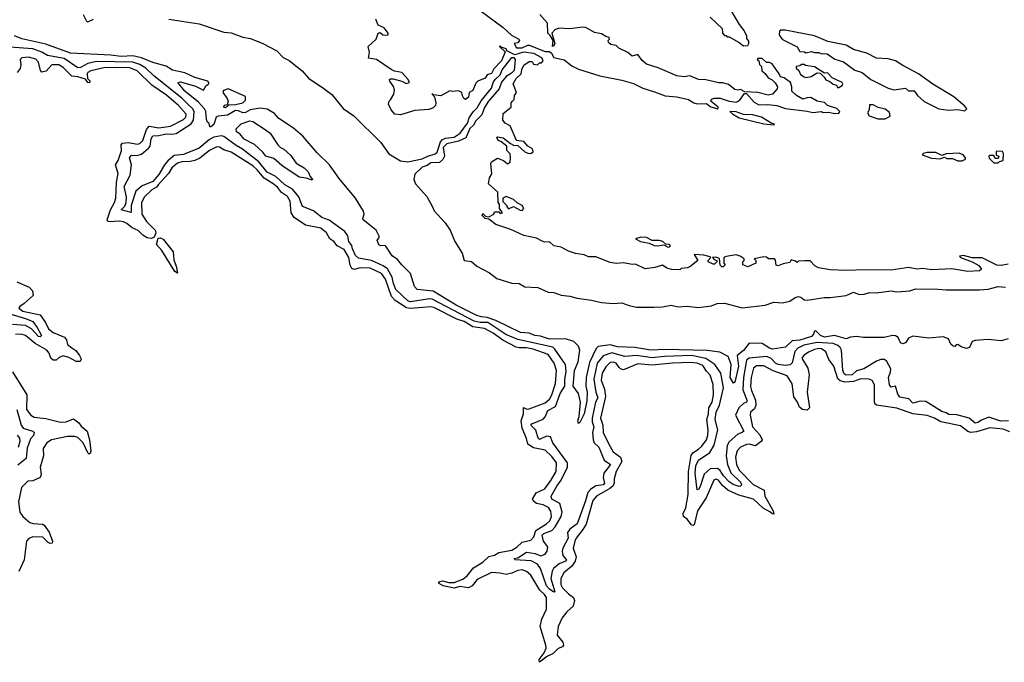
# Model space of a CAD drawing. Extents: x 2029662 to 2246637, y 225654 to 401419.
# Tile 264 of 349: x 2177144 to 2183947, y 262237 to 266679. Entities that reach past the tile are written whole.
import ezdxf

# ---------------------------------------------------------------- set-up
doc = ezdxf.new("R2010")
doc.units = 0

msp = doc.modelspace()

# ---------------------------------------------------------------- linework, layer by layer
at = {"layer": '0CON20XD'}
for points in [[(2180272, 266782), (2180484, 266625), (2180541.2, 266571.2), (2180592.5, 266545), (2180597.5, 266535), (2180585, 266520), (2180560, 266515), (2180577.5, 266485), (2180615, 266485.8), (2180655, 266504), (2180665, 266503.1), (2180775, 266460), (2180805, 266459.4), (2180818.9, 266448.9), (2180835, 266417.5), (2180905, 266400.8), (2180959.7, 266359.7), (2181005, 266336.9), (2181151.7, 266291.7), (2181305, 266261.4), (2181385, 266239.2), (2181450, 266205), (2181530.6, 266180.6), (2181605, 266153.3), (2181685, 266146.7), (2181765, 266127.1), (2181802, 266105), (2181825, 266098.5), (2181889.3, 266099.3), (2181915, 266080), (2181965, 266063.8), (2181970, 266065), (2181970, 266075), (2181920, 266115), (2181925, 266130), (2181943.8, 266136.2), (2181985, 266136), (2182045, 266115.8), (2182095, 266110), (2182118.3, 266121.7), (2182151.7, 266168.3), (2182165, 266170), (2182218.8, 266108.8), (2182251.7, 266091.7), (2182313.6, 266093.6), (2182376.1, 266086.1), (2182435, 266066.2), (2182585, 266047.5), (2182625, 266036.7), (2182683.6, 266043.6), (2182695, 266036.7), (2182735, 266040), (2182775, 266030)], [(2177582.2, 266715), (2177605, 266668.8), (2177615, 266663.8), (2177655, 266682)], [(2182775, 266030), (2182805, 266032.5), (2182810, 266045), (2182790, 266065), (2182726.4, 266086.4), (2182705, 266107.5), (2182655, 266116.7), (2182610.7, 266140.7), (2182585, 266140), (2182555, 266130), (2182512.5, 266155), (2182480, 266185), (2182480, 266215), (2182470, 266245), (2182427, 266277), (2182400, 266285), (2182392.5, 266305), (2182343, 266373), (2182325, 266382.5), (2182303, 266383), (2182275, 266410), (2182245, 266410), (2182240, 266405), (2182250, 266395), (2182255, 266370), (2182270, 266355), (2182272.5, 266325), (2182295, 266307.5), (2182315, 266277.5), (2182343, 266263), (2182363, 266243), (2182380, 266215), (2182378.3, 266201.7), (2182346.4, 266163.6), (2182315, 266157.5), (2182245, 266176.2), (2182155, 266180), (2182125, 266196.7), (2182105, 266192.5), (2182085, 266197.5), (2182040.7, 266230.7), (2182003, 266243), (2181975, 266242.5), (2181885, 266264), (2181835, 266266.2), (2181775, 266290), (2181735, 266283.3), (2181685, 266291.4), (2181555, 266345.8), (2181475, 266371.2), (2181445, 266396.7), (2181415, 266437.5), (2181375, 266427.5), (2181345, 266452.5), (2181283.3, 266483.3), (2181265, 266500), (2181228.3, 266508.3), (2181211.7, 266521.7), (2181210, 266535), (2181220, 266545), (2181217, 266557), (2181195, 266562.5), (2181165, 266582.5), (2181115, 266591.2), (2181056.4, 266626.4), (2181035, 266628.1), (2180944.2, 266615.8), (2180869.3, 266620.7), (2180841.7, 266608.3), (2180820, 266585), (2180842.5, 266515), (2180835, 266497.5), (2180825, 266493.8), (2180830, 266535), (2180810, 266570), (2180793.3, 266585), (2180790, 266655), (2180737.5, 266715)], [(2181915, 266697.5), (2181998.3, 266618.3), (2182000, 266585), (2182015, 266570), (2182025, 266570), (2182031.7, 266561.7), (2182045, 266560), (2182115, 266522.5), (2182145, 266497.5)], [(2182145, 266497.5), (2182175, 266500), (2182182.5, 266515), (2182181.7, 266531.7), (2182168.3, 266548.3), (2182167.5, 266565), (2182150, 266605), (2182116.4, 266646.4), (2182057.7, 266747.7)], [(2178175, 266681.9), (2178385, 266650.7), (2178555, 266593.9), (2178605, 266589.4), (2178685, 266559.2), (2178738.1, 266548.1), (2178824, 266515), (2178920, 266465), (2178965, 266418.1), (2179005, 266397.1), (2179095.6, 266325), (2179140, 266275), (2179245, 266204.5), (2179301.1, 266161.1), (2179379.2, 266065), (2179453.7, 266013.7), (2179640.3, 265830.3), (2179695, 265750.8), (2179775, 265702.5), (2179825, 265696.2), (2179925, 265717.5), (2179963.5, 265736.5), (2180015, 265751.5), (2180027.5, 265762.5), (2180052.3, 265835), (2180065, 265850.9), (2180085, 265860.7), (2180145, 265866), (2180187.3, 265895), (2180237.1, 265965), (2180248.9, 266001.1), (2180277.5, 266042.5), (2180305, 266070.6), (2180332.4, 266117.6), (2180405, 266205.8), (2180416.1, 266243.9), (2180430, 266265), (2180465, 266298), (2180478.3, 266331.7), (2180545, 266417.5), (2180558.6, 266418.6), (2180566.9, 266405), (2180560.9, 266329.1), (2180541.2, 266308.8), (2180504.2, 266285.8), (2180472.8, 266247.2), (2180457.9, 266202.1), (2180383.1, 266116.9), (2180355, 266072.9), (2180337.9, 266022.1), (2180295, 265980.6), (2180278.9, 265951.1), (2180253.4, 265926.6), (2180227.3, 265862.7), (2180175, 265839.7), (2180095, 265821.5), (2180071.1, 265795), (2180079.3, 265735), (2180067.7, 265712.3), (2180045, 265693.1), (2179985, 265690.3), (2179958.6, 265671.4), (2179925, 265660.4), (2179875, 265610.8), (2179867.8, 265575), (2179878.4, 265545), (2179956, 265456), (2179995.8, 265385), (2180007.7, 265357.7), (2180084, 265274), (2180118.2, 265225), (2180150.4, 265145), (2180202.2, 265065), (2180215.6, 265015.6), (2180265, 265008.6), (2180302.7, 264975), (2180389, 264929), (2180440.6, 264890.6), (2180545, 264857.1), (2180595, 264856), (2180635, 264832.6), (2180725, 264827.8), (2180795, 264796.5), (2180835, 264792.6), (2180885, 264774.2), (2180945, 264767.6), (2180995, 264753.6), (2181095, 264740.9), (2181165, 264724.6), (2181245, 264717.5), (2181305, 264722.2), (2181356.3, 264703.7), (2181405, 264692.5), (2181525, 264691), (2181586.5, 264693.5), (2181645, 264706.7), (2181693.6, 264693.6), (2181755, 264697.8), (2181831.2, 264688.8), (2181925, 264701.5), (2181963.2, 264716.8), (2182015, 264719.6), (2182135, 264686.4), (2182295, 264706.1), (2182355, 264725.3), (2182415, 264721.8), (2182465, 264733.3), (2182501.7, 264758.3), (2182525, 264764.7), (2182540.5, 264760.5), (2182565, 264741.8), (2182585, 264739.3), (2182701.6, 264758.4), (2182745, 264758.2), (2182855, 264772.8), (2182905, 264796.7), (2182945, 264779.7), (2182979, 264781)], [(2183975, 264990), (2183925, 264980), (2183895, 264982.5), (2183795, 265032), (2183725, 265033.3), (2183665, 265050), (2183637.5, 265045), (2183644.1, 265034.1), (2183726.2, 265006.2), (2183770.7, 264980.7), (2183790, 264955), (2183776.1, 264943.9), (2183695, 264938), (2183584.2, 264955.8), (2183445, 264950.8), (2183385, 264959.4), (2183344.2, 264954.2), (2183285, 264965.5), (2183165, 264947.5), (2182985, 264951.1), (2182855, 264944.3), (2182745, 264950), (2182664.2, 264964.2), (2182637.7, 264977.7), (2182605, 265012.5), (2182568.3, 265011.7), (2182525, 265010), (2182515, 265000), (2182505, 265010), (2182475, 265020), (2182465, 265000), (2182418.3, 264991.7), (2182385, 264977.5), (2182371.7, 264981.7), (2182367, 265017), (2182360, 265025), (2182317, 265027), (2182305, 265036.7), (2182285, 265040), (2182220, 265025), (2182230, 265015), (2182230, 264995), (2182175, 264970), (2182140, 264985), (2182140, 265005), (2182150, 265015), (2182150, 265025), (2182122.5, 265045), (2182095, 265053.3), (2182025, 265042.5), (2182010, 265035), (2182010, 264995), (2182017.5, 264985), (2182005, 264970), (2181995, 264970), (2181983, 264983), (2181980, 265025), (2181975, 265030), (2181955, 265037.5), (2181930, 265035), (2181941.7, 265021.7), (2181960, 265015), (2181960, 265005), (2181945, 264990), (2181935, 264990), (2181900, 265005), (2181900, 265015), (2181920, 265035), (2181915, 265040), (2181870.7, 265050.7), (2181803.3, 265056.7), (2181830, 265015), (2181775, 264970), (2181757, 264963), (2181715, 264960), (2181705, 264950), (2181647, 264953), (2181615, 264962.5), (2181585, 264982.5), (2181533, 264967), (2181465, 264957.5), (2181399.3, 264989.3), (2181375, 264987.5), (2181315, 264997.5), (2181265, 264993.3), (2181225, 265000), (2181125, 265040), (2181075, 265040), (2181045, 265053.3), (2180985, 265063.3), (2180935, 265080), (2180886.4, 265106.4), (2180835, 265116.2), (2180805, 265143.3), (2180772.3, 265142.3), (2180755, 265148.8), (2180715, 265168.6), (2180627.7, 265187.7), (2180537.7, 265227.7), (2180434.2, 265264.2), (2180385, 265300), (2180360, 265305), (2180340, 265325), (2180345, 265340), (2180361.7, 265321.7), (2180385, 265317.5), (2180420, 265335), (2180425, 265350), (2180455, 265350), (2180465, 265340), (2180480, 265345), (2180460, 265375), (2180460, 265405), (2180450, 265415), (2180447.1, 265487.1), (2180382.5, 265545), (2180390, 265585), (2180407.3, 265612.7), (2180398.8, 265685), (2180405, 265696.7), (2180445, 265722.5), (2180486.1, 265706.1), (2180515, 265682.5), (2180532.5, 265695), (2180536.4, 265723.6), (2180532.5, 265752.5), (2180510, 265775), (2180510, 265805), (2180468.3, 265838.3), (2180450, 265845), (2180440, 265865), (2180445, 265870), (2180485, 265862.5), (2180535, 265822.5), (2180555, 265812.5), (2180585, 265810), (2180635, 265766.2), (2180655, 265756), (2180676.2, 265753.8), (2180692.5, 265765), (2180686.4, 265786.4), (2180654.2, 265804.2), (2180626.4, 265836.4), (2180577.5, 265845), (2180532.5, 265945), (2180497.5, 265965), (2180482.5, 265985), (2180485, 266030), (2180540, 266075), (2180540, 266105), (2180550, 266115), (2180561.7, 266128.3), (2180562.5, 266155), (2180577.5, 266175), (2180553.3, 266235), (2180575, 266272.5), (2180610, 266305), (2180612.5, 266335), (2180627.5, 266365), (2180665, 266390), (2180685, 266390), (2180695, 266372.5), (2180721.7, 266368.3), (2180735, 266380), (2180748.3, 266381.7), (2180760, 266395), (2180752.5, 266415), (2180696.7, 266445), (2180625, 266454.3), (2180565, 266436.2), (2180510, 266465), (2180505, 266476.7), (2180470, 266490), (2180465, 266497.5), (2180460, 266495), (2180497.5, 266457.5), (2180473.3, 266395), (2180420.7, 266339.3), (2180403, 266307), (2180375, 266297.5), (2180360, 266275), (2180310, 266255), (2180295, 266240), (2180275, 266190), (2180250, 266175), (2180246.1, 266143.9), (2180225, 266127.5), (2180213.6, 266133.6), (2180203, 266153), (2180200, 266175), (2180175, 266187.5), (2180135, 266182.5), (2180115, 266186.7), (2180055, 266152.5), (2180000, 266160), (2179992.5, 266167.5), (2180010, 266145), (2180020, 266105), (2180016.7, 266085), (2180000.7, 266069.3), (2179970.7, 266059.3), (2179875, 266050.8), (2179775, 266021.2), (2179735, 266026.7), (2179710, 266055), (2179693.3, 266095), (2179696.7, 266115), (2179706.2, 266125), (2179730, 266165), (2179733.8, 266195), (2179727.7, 266217.7), (2179702.5, 266255), (2179700, 266265), (2179705, 266270), (2179725, 266270), (2179785, 266253.3), (2179815, 266237.5), (2179837.5, 266245), (2179827.5, 266265), (2179785, 266313.3), (2179733, 266323), (2179710, 266335), (2179610, 266405), (2179553, 266413), (2179560, 266455), (2179552.5, 266495), (2179606.1, 266543.9), (2179620, 266585), (2179635, 266590), (2179654.1, 266574.1), (2179675, 266572.5), (2179690, 266575), (2179690, 266585), (2179663, 266623), (2179620.7, 266640.7), (2179603.9, 266683.9)], [(2183975, 264473.3), (2183925, 264458.5), (2183835, 264467.5), (2183745, 264462.3), (2183725, 264454.3), (2183707.2, 264412.8), (2183685, 264406.9), (2183648.1, 264418.1), (2183625, 264433.8), (2183615, 264432.5), (2183605, 264420), (2183595, 264421.2), (2183578, 264435), (2183562.1, 264472.1), (2183525, 264485.7), (2183425, 264477.1), (2183315, 264490.8), (2183285, 264478.2), (2183263.8, 264446.2), (2183245, 264438.2), (2183230.2, 264445), (2183215, 264482.3), (2183195, 264494.7), (2183175, 264496.7), (2183117.5, 264482.5), (2182975, 264482.3), (2182925, 264489.1), (2182884.7, 264485.3), (2182855, 264472.2), (2182775, 264495.3), (2182705, 264484.7), (2182676.8, 264495), (2182645, 264528.8), (2182635, 264526.7), (2182629.5, 264505), (2182615, 264490.2), (2182535, 264463.6), (2182481.5, 264458.5), (2182435, 264415.4), (2182345, 264401.4), (2182325, 264407.5), (2182275, 264440), (2182185, 264443.8), (2182145, 264392), (2182101.8, 264358.2), (2182111.7, 264285), (2182085.7, 264174.3), (2182075, 264166.2), (2182053.4, 264205), (2182060.5, 264295), (2182039.7, 264349.7), (2181981.5, 264381.5), (2181895, 264392.4), (2181605, 264399.3), (2181504.6, 264394.6), (2181395, 264412.6), (2181275, 264416.6), (2181225, 264430.6), (2181140.6, 264419.4), (2181126.2, 264405), (2181080.1, 264309.9), (2181059.1, 264205), (2181056.6, 264146.6), (2181065.8, 264105), (2181061.8, 264045), (2181044.2, 263955), (2181015, 263894), (2181005, 263887.5), (2181000, 263905), (2181010, 263935), (2181019.6, 264035), (2181004.1, 264094.1), (2180967.7, 264145), (2180974.4, 264225), (2180977.6, 264255), (2181002.2, 264315), (2181015.3, 264395), (2181005, 264422.5), (2180973.8, 264455), (2180915, 264472.7), (2180805, 264471.6), (2180741.7, 264491.7), (2180704.2, 264495), (2180665, 264511.2), (2180605, 264516.4), (2180435, 264599.3), (2180375, 264621.4), (2180334.7, 264624.7), (2180301.8, 264635), (2180158.9, 264705), (2180002, 264802), (2179891.2, 264815), (2179872, 264835), (2179843.3, 264925), (2179784, 264984), (2179755, 265020.5), (2179717.4, 265047.4), (2179675, 265114), (2179665, 265119.2), (2179640, 265115), (2179625, 265123.8), (2179613.3, 265155), (2179627.7, 265172.3), (2179627.1, 265182.9), (2179606.9, 265225), (2179516.2, 265295), (2179514.1, 265305.9), (2179523.8, 265335), (2179518.6, 265355), (2179464.4, 265445), (2179350.7, 265580.7), (2179285.4, 265675), (2179199.2, 265759.2), (2179100.5, 265875), (2179035, 265929.2), (2178935, 265996.4), (2178905, 266031.6), (2178855, 266061.4), (2178805, 266066.8), (2178737.5, 266055), (2178705, 266036.9), (2178685.6, 266034.4), (2178655, 266050), (2178635, 266052.6), (2178580.8, 266019.2), (2178515, 266013.1), (2178502, 266005), (2178485.8, 265955), (2178465, 265937.5), (2178458.3, 265938.3), (2178452.5, 265962.5), (2178441.7, 265971.7), (2178435, 265990), (2178430, 266045), (2178422, 266062), (2178379, 266109), (2178284.7, 266185), (2178236.7, 266245), (2178255, 266250), (2178358.8, 266218.8), (2178415, 266192.5), (2178433.3, 266225), (2178450, 266235), (2178452, 266245), (2178443.3, 266255), (2178355, 266279.6), (2178285, 266312.1), (2178199.8, 266329.8), (2178155, 266357.2), (2178065, 266382.3), (2177985.7, 266415.7), (2177925, 266429.6), (2177845, 266425.9), (2177773, 266433), (2177495, 266448), (2177325, 266509), (2177158, 266548), (2177107.1, 266567.1)], [(2183675, 266050), (2183687.5, 266062.5), (2183675, 266082.5), (2183598.8, 266145), (2183453, 266233), (2183355, 266305.8), (2183245, 266362), (2183195, 266395.6), (2183145, 266409.4), (2183065, 266412.5), (2182997.6, 266447.6), (2182905, 266474.3), (2182855, 266503.1), (2182727.7, 266527.7), (2182635, 266567.5), (2182434.2, 266605.8), (2182403.9, 266606.1), (2182395, 266600), (2182392.5, 266575), (2182402.5, 266555), (2182415, 266542.5), (2182515, 266492.5), (2182535, 266460), (2182567, 266457), (2182575, 266450), (2182615, 266460), (2182635, 266452.5), (2182665, 266452.5), (2182685, 266442.5), (2182700, 266445), (2182723.9, 266443.9), (2182776.4, 266406.4), (2182835, 266388), (2182915, 266331.2), (2182965, 266313.3), (2183025.9, 266265.9), (2183145, 266206.7), (2183185, 266193.3), (2183265, 266206.7), (2183285, 266187.5), (2183325, 266187.5), (2183347.5, 266155), (2183394.2, 266114.2), (2183495, 266063.8), (2183565, 266053.8), (2183625, 266057.5), (2183675, 266050)], [(2178167.3, 265702.7), (2178144.3, 265675.7), (2178105, 265608.1), (2178065, 265561.7), (2177989.1, 265530.9), (2177945.5, 265494.5), (2177915.2, 265395), (2177913.8, 265346.2), (2177844.4, 265365), (2177869.5, 265390.5), (2177879.5, 265415), (2177882.8, 265455), (2177864.9, 265525), (2177907.1, 265605), (2177915.8, 265675), (2177901.9, 265725), (2177917, 265743), (2177955, 265740.7), (2177985, 265749), (2178035, 265790), (2178046.4, 265805), (2178052.4, 265855), (2178064.7, 265875.3), (2178105, 265877.8), (2178155, 265891), (2178195, 265888.1), (2178225, 265893.2), (2178329.7, 265960.3), (2178345.4, 265985), (2178350, 266045), (2178338.3, 266065), (2178314.4, 266085), (2178265, 266136.7), (2178071.8, 266291.8), (2178016, 266345), (2177975, 266370.1), (2177925, 266385.5), (2177675, 266389.6), (2177615, 266377.3), (2177565, 266349.3), (2177545, 266345.9), (2177451.1, 266411.1), (2177335, 266431.8), (2177297.7, 266455), (2177235, 266476.7), (2177075, 266490)], [(2179385, 265091), (2179336.9, 265115), (2179315.2, 265145.2), (2179287.5, 265165), (2179263.2, 265205), (2179225, 265238.6), (2179119.8, 265259.8), (2179041.3, 265311.3), (2179019.6, 265345), (2179013.8, 265425), (2178995, 265457.7), (2178952.8, 265485), (2178925, 265520.4), (2178896.1, 265545), (2178833, 265583), (2178785, 265642.3), (2178755, 265668.3), (2178605, 265764.1), (2178555, 265780.3), (2178525, 265797.9), (2178505, 265800), (2178455, 265776), (2178387.8, 265722.2), (2178355, 265704.8), (2178322.2, 265697.8), (2178265, 265697.2), (2178235, 265687.7), (2178195.2, 265655), (2178173.2, 265616.8), (2178101.5, 265538.5), (2178088.5, 265521.5), (2178056.5, 265503.5), (2178005.9, 265454.1), (2177986.4, 265415), (2177988.5, 265335), (2178020.9, 265285), (2178080.5, 265225), (2178085.2, 265204.8), (2178073.8, 265175), (2178053.8, 265166.2), (2178025, 265170.5), (2177995, 265189.6), (2177962.2, 265222.2), (2177920.3, 265240.3), (2177885, 265269.8), (2177861.2, 265281.2), (2177835, 265286.3), (2177761.5, 265281.5), (2177752.2, 265285), (2177748.9, 265295), (2177770.3, 265365), (2177799.2, 265415), (2177809, 265445), (2177813.9, 265556.1), (2177824.4, 265615), (2177805.7, 265675), (2177823.8, 265706.2), (2177846.6, 265775), (2177845.2, 265815), (2177855, 265826), (2177895, 265829.8), (2177955, 265817.9), (2177975, 265822.2), (2177995.9, 265845), (2178019.9, 265920.1), (2178037.6, 265942.4), (2178105, 265931.7), (2178186, 265944), (2178275, 265988.3), (2178291, 266005), (2178294.5, 266025), (2178242.3, 266085), (2178158, 266158), (2178056.2, 266226.2), (2177954.7, 266325), (2177905, 266345.3), (2177805, 266348.5), (2177724.5, 266345.5), (2177635, 266325.7), (2177615, 266315.2), (2177609.6, 266305), (2177612.2, 266272.2), (2177630.4, 266255), (2177625, 266242.8), (2177614.6, 266245), (2177598.1, 266268.1), (2177545, 266284.3), (2177505, 266288.4), (2177445, 266348.8), (2177415, 266366.7), (2177365, 266367.1), (2177326.6, 266323.4), (2177297.6, 266317.6), (2177288, 266328), (2177274.2, 266385), (2177255.6, 266405.6), (2177205, 266420), (2177158.6, 266415), (2177147.1, 266405), (2177152.5, 266365), (2177148.3, 266341.7), (2177125.5, 266314.5)], [(2182805, 266210), (2182827.5, 266225), (2182832.5, 266235), (2182826.7, 266245), (2182757.5, 266277.5), (2182725, 266312.5), (2182705, 266310), (2182635, 266352.5), (2182573.6, 266363.6), (2182565, 266370), (2182545, 266370), (2182535, 266360), (2182510, 266355), (2182510, 266345), (2182527.5, 266327.5), (2182540, 266300), (2182565, 266283.3), (2182575, 266280), (2182613, 266287), (2182655, 266312.5), (2182675, 266310), (2182703, 266283), (2182715, 266262.5), (2182742.5, 266252.5), (2182765, 266232.5), (2182787, 266227), (2182795, 266210), (2182805, 266210)], [(2178565, 266071.2), (2178588.3, 266091.7), (2178635, 266092.4), (2178685.6, 266105), (2178705, 266123.8), (2178705, 266148.8), (2178585, 266201.9), (2178551.4, 266188.6), (2178548, 266175), (2178578.1, 266135), (2178584.1, 266115.9), (2178578.3, 266091.7), (2178557.5, 266085), (2178552.5, 266075), (2178565, 266071.2)], [(2183125, 265993.8), (2183158.3, 266011.7), (2183155, 266037.5), (2183125, 266060), (2183075, 266072.5), (2183041.7, 266091.7), (2183015, 266090), (2183012.5, 266055), (2183002.5, 266035), (2183013.6, 266013.6), (2183074.2, 265994.2), (2183125, 265993.8)], [(2182355, 265952.5), (2182360, 265955), (2182355, 265960), (2182341.7, 265961.7), (2182270, 266005), (2182210.7, 266020.7), (2182145, 266023.8), (2182095, 266043.3), (2182050, 266045), (2182072.5, 266025), (2182115, 266001.9), (2182285, 265959.2), (2182355, 265952.5)], [(2179165, 265570), (2179123.8, 265583.8), (2179075, 265590), (2178955, 265670.8), (2178899.6, 265719.6), (2178845, 265735.7), (2178824, 265764), (2178765.3, 265815.3), (2178695, 265854.2), (2178665, 265891.2), (2178642.5, 265905), (2178640, 265925), (2178675, 265960), (2178735, 265980), (2178755, 265975.8), (2178839.7, 265919.7), (2178874, 265895), (2178926.7, 265815), (2178945, 265796.7), (2178970, 265785), (2179015, 265743.3), (2179055, 265686.7), (2179110, 265655), (2179138.3, 265628.3), (2179150, 265595), (2179167.5, 265575), (2179165, 265570)], [(2183977.2, 263907.2), (2183923.9, 263903.9), (2183840.8, 263930.8), (2183788.6, 263911.4), (2183765, 263894.2), (2183745, 263890.3), (2183705, 263923.8), (2183618.3, 263948.3), (2183565, 263948.9), (2183545, 263962.4), (2183515, 263969.6), (2183405, 264039.3), (2183365, 264041.2), (2183315, 264028.1), (2183287.4, 264057.4), (2183225, 264069.5), (2183211.2, 264091.2), (2183195.6, 264145), (2183165, 264138.8), (2183154.7, 264154.7), (2183147.6, 264205), (2183161.6, 264245), (2183162.3, 264265), (2183135.8, 264315.8), (2183120.2, 264330.2), (2183095, 264330.5), (2183065, 264319.4), (2182976, 264265), (2182925, 264251.3), (2182895, 264224), (2182855, 264221.5), (2182841.6, 264231.6), (2182832, 264255), (2182823.3, 264395), (2182814, 264414), (2182796.9, 264426.9), (2182765, 264440.7), (2182655, 264448.6), (2182561.7, 264428.3), (2182521.2, 264408.8), (2182499, 264385), (2182482.4, 264307.6), (2182467.3, 264292.7), (2182435, 264289.5), (2182385, 264295.7), (2182366.1, 264305), (2182335, 264338.2), (2182305, 264349.7), (2182185, 264339.6), (2182165, 264326.6), (2182145.3, 264205), (2182139.5, 264119.5), (2182171.5, 264045), (2182166, 264034), (2182144.2, 264025.8), (2182113.7, 263996.3), (2182090.2, 263945), (2182147.2, 263835), (2182136.9, 263825), (2182105, 263813.4), (2182045, 263762), (2182033.4, 263735), (2182026.4, 263665), (2182034.2, 263605), (2182057.6, 263547.6), (2182125, 263482.2), (2182132.3, 263465), (2182125.8, 263455), (2182115, 263452.6), (2182073, 263465), (2182045, 263483.5), (2182007, 263527), (2181985, 263561.7), (2181965, 263577.2), (2181915.3, 263574.7), (2181873.1, 263536.9), (2181845, 263452.1), (2181835, 263430.9), (2181825, 263429.2), (2181811.3, 263545), (2181815, 263594.5), (2181835, 263634.8), (2181912.6, 263687.4), (2181942.9, 263737.1), (2181967.3, 263845), (2181950.3, 263915), (2181957.4, 263965), (2181978.3, 264015), (2182007, 264135), (2181989.4, 264235), (2181946.6, 264296.6), (2181885, 264335.9), (2181785, 264356.9), (2181598.6, 264351.4), (2181515, 264342.3), (2181405, 264357.6), (2181325, 264351.9), (2181235, 264375.4), (2181175, 264355.5), (2181134, 264305), (2181110, 264195), (2181124.6, 264105), (2181138.6, 264065), (2181122.1, 264035), (2181099.2, 263925), (2181099.8, 263899.8), (2181111.2, 263865), (2181102, 263825), (2181106.9, 263775), (2181113.8, 263755), (2181145.9, 263725), (2181183.1, 263633.1), (2181225.8, 263605), (2181180.7, 263545), (2181176.5, 263515), (2181185.8, 263474.2), (2181175, 263464.4), (2181125, 263457.4), (2181088.3, 263431.7), (2181070.4, 263409.6), (2181053.2, 263353.2), (2180996.6, 263195), (2180945, 263157.2), (2180930.2, 263135), (2180934.5, 263095), (2180897.6, 263025), (2180893.2, 263005), (2180898, 262975), (2180921.6, 262945), (2180915, 262934.8), (2180871.4, 262918.6), (2180831.4, 262885), (2180822.9, 262867.1), (2180813.5, 262815), (2180841.2, 262725), (2180835, 262722.5), (2180805, 262741.6), (2180785, 262765.5), (2180743.2, 262885), (2180722.8, 262915), (2180678.2, 262938.2), (2180565, 262944.2), (2180561.1, 262955), (2180585, 262960), (2180645, 262998.2), (2180705, 262988.7), (2180745, 262972.4), (2180775, 262983.7), (2180789.7, 263005), (2180793.5, 263035), (2180763.7, 263073.7), (2180753, 263115), (2180765, 263128), (2180821.2, 263148.8), (2180845, 263173), (2180885.8, 263245), (2180892.7, 263275), (2180876, 263335), (2180819.7, 263365), (2180816, 263385), (2180854.8, 263455), (2180886.2, 263495), (2180930, 263585), (2180930, 263615), (2180827.5, 263755), (2180811.9, 263795), (2180785, 263801.1), (2180735, 263776.9), (2180726, 263786), (2180711, 263841), (2180676.5, 263875), (2180683.8, 263886.2), (2180761.4, 263918.6), (2180775, 263934.4), (2180793.4, 263976.6), (2180845.3, 264004.7), (2180878.9, 264095), (2180909.6, 264145), (2180910.1, 264195), (2180920.6, 264245), (2180916.3, 264295), (2180842.3, 264402.3), (2180827.2, 264415), (2180585, 264467.9), (2180503.9, 264503.9), (2180378.1, 264585), (2180325, 264585.3), (2180285, 264596), (2179995, 264747.7), (2179975, 264750), (2179845, 264729.3), (2179825.2, 264735.2), (2179743.5, 264813.5), (2179726.6, 264855), (2179718.2, 264898.2), (2179685, 264958), (2179655, 264978.7), (2179575, 265013.8), (2179485, 265031.2), (2179465, 265050), (2179444.4, 265095), (2179438.3, 265118.3), (2179419.2, 265145), (2179412, 265185), (2179391.7, 265215), (2179283.3, 265293.3), (2179230.7, 265310.7), (2179175, 265357.8), (2179098.8, 265388.8), (2179073.3, 265455), (2179027.9, 265507.9), (2178975, 265536.7), (2178914.9, 265594.9), (2178855, 265625.5), (2178796, 265696), (2178682.4, 265785), (2178638.6, 265808.6), (2178555, 265871.8), (2178535, 265875.2), (2178485, 265866.9), (2178455, 265850.3), (2178385, 265792.1), (2178275, 265748.4), (2178210.7, 265739.3), (2178167.3, 265702.7)], [(2183625, 265702.5), (2183655, 265704), (2183680, 265715), (2183680, 265725), (2183662.5, 265745), (2183635, 265756.2), (2183545, 265752.5), (2183515, 265740), (2183475, 265760.8), (2183415, 265760.8), (2183387.5, 265755), (2183380, 265745), (2183445, 265721.4), (2183501.7, 265718.3), (2183535, 265730), (2183550.7, 265720.7), (2183589.3, 265719.3), (2183625, 265702.5)], [(2183905, 265690), (2183915, 265700), (2183940, 265705), (2183942.5, 265755), (2183935, 265767.5), (2183895, 265770), (2183890, 265765), (2183891.7, 265741.7), (2183910, 265735), (2183905, 265720), (2183885, 265720), (2183875, 265740), (2183845, 265740), (2183840, 265735), (2183841.7, 265721.7), (2183875, 265690), (2183905, 265690)], [(2180615, 265361.2), (2180626.7, 265375), (2180616, 265395), (2180582.3, 265412.3), (2180556.6, 265436.6), (2180505.9, 265455.9), (2180483.3, 265445), (2180481.7, 265421.7), (2180510, 265395), (2180510, 265385), (2180521.7, 265371.7), (2180555, 265386.7), (2180602.3, 265362.3), (2180615, 265361.2)], [(2178235, 264927.5), (2178215, 264939.5), (2178125, 265084.2), (2178089.7, 265125), (2178101.5, 265168.5), (2178115, 265170.8), (2178135, 265162.2), (2178203.3, 265075), (2178208, 265018), (2178225.8, 264975), (2178235, 264927.5)], [(2181625, 265107.5), (2181635, 265110), (2181640, 265115), (2181635, 265126.2), (2181608.3, 265128.3), (2181587.5, 265145), (2181562, 265152), (2181513.3, 265153.3), (2181475, 265173.3), (2181435, 265176.7), (2181400, 265165), (2181432.5, 265145), (2181493.8, 265133.8), (2181528.8, 265118.8), (2181554.1, 265115.9), (2181595, 265122.5), (2181625, 265107.5)], [(2183985, 263830.5), (2183939.1, 263849.1), (2183847.9, 263857.9), (2183755, 263829.6), (2183715, 263826.5), (2183695, 263833.3), (2183645, 263871.4), (2183509.1, 263899.1), (2183465, 263925.2), (2183415, 263943.9), (2183315, 263954), (2183205, 263994.5), (2183063.6, 264013.6), (2183053.7, 264023.7), (2183050, 264045), (2183050.3, 264155), (2183035.2, 264185.2), (2183014.2, 264194.2), (2182955, 264196.8), (2182905, 264178), (2182845, 264174.2), (2182812.5, 264182.5), (2182797.1, 264197.1), (2182768.9, 264285), (2182735, 264330), (2182713, 264383), (2182685, 264403.9), (2182665, 264405.9), (2182635, 264398.6), (2182595, 264381.5), (2182565, 264360.5), (2182550.9, 264345), (2182550.4, 264335), (2182589.3, 264269.3), (2182598.9, 264225), (2182584.4, 264105), (2182600.2, 263995), (2182585, 263980.6), (2182553.9, 263983.9), (2182531.5, 264001.5), (2182519.4, 264035), (2182492.4, 264072.4), (2182482.3, 264162.3), (2182446.1, 264216.1), (2182350.8, 264250.8), (2182285, 264286.6), (2182235, 264285.5), (2182215, 264271.2), (2182198.1, 264205), (2182194.4, 264144.4), (2182200, 264115), (2182229, 264049), (2182231.2, 264015), (2182220.6, 263989.4), (2182193.9, 263965), (2182190.8, 263945), (2182208.2, 263865), (2182258.6, 263808.6), (2182274.3, 263775), (2182267.3, 263762.7), (2182227.2, 263732.8), (2182185, 263744.1), (2182165, 263743.3), (2182125, 263723.8), (2182100.3, 263699.7), (2182088.9, 263655), (2182095.7, 263605), (2182115.8, 263565), (2182212.9, 263465), (2182287.9, 263427.9), (2182293.5, 263385), (2182351.3, 263285), (2182355, 263261.2), (2182345, 263262.2), (2182328.1, 263278.1), (2182282.2, 263302.2), (2182215, 263364), (2182112.5, 263392.5), (2182037.6, 263427.6), (2182000, 263460), (2181971.5, 263495), (2181955, 263502.6), (2181939.3, 263495), (2181886.7, 263373.3), (2181826.5, 263285), (2181805, 263188.1), (2181795, 263181.5), (2181785, 263187.3), (2181756.2, 263226.2), (2181731.5, 263245), (2181729.3, 263265), (2181745.6, 263304.4), (2181763.1, 263396.9), (2181766.3, 263555), (2181783.3, 263666.7), (2181794.2, 263685.8), (2181835, 263709.6), (2181858, 263732), (2181889.2, 263775), (2181898.4, 263805), (2181901, 263845), (2181892.8, 263915), (2181903.5, 263955), (2181906, 263995), (2181928.3, 264035), (2181938.2, 264085), (2181935, 264156.2), (2181915, 264220.8), (2181888.7, 264248.7), (2181865, 264288), (2181825, 264304.2), (2181775, 264310.1), (2181654.4, 264305.6), (2181515, 264290.7), (2181415, 264299.2), (2181315, 264258.8), (2181295, 264264.6), (2181285.3, 264275), (2181265, 264305.4), (2181245, 264312), (2181225, 264308.8), (2181195, 264279.2), (2181168, 264235), (2181162.8, 264187.2), (2181185.9, 264125), (2181191.3, 264075), (2181158, 263925), (2181173.7, 263875), (2181176.5, 263825), (2181213.6, 263745), (2181245, 263691.1), (2181295, 263654.5), (2181303.4, 263625), (2181264.8, 263555), (2181251.7, 263505), (2181251, 263475), (2181241.3, 263455), (2181222.1, 263437.9), (2181128.9, 263385), (2181105, 263355.3), (2181057.2, 263192.8), (2181036, 263154), (2180988.5, 263095), (2180980.4, 263075), (2180969.1, 263025), (2180988, 262965), (2180982.3, 262935), (2180958.4, 262901.6), (2180903.2, 262855), (2180882.5, 262815), (2180884.1, 262775), (2180895, 262750.6), (2180935, 262709), (2180971.3, 262685), (2180978.4, 262665), (2180968.2, 262625), (2180925, 262585.3), (2180892.7, 262545), (2180864.1, 262484.1), (2180857.6, 262425), (2180897.1, 262375), (2180902.5, 262355), (2180895.2, 262344.8), (2180865, 262332.8), (2180828.8, 262295), (2180791.3, 262278.7), (2180735, 262236.7), (2180733.6, 262255), (2180767.3, 262302.7), (2180780.9, 262335), (2180780.2, 262355), (2180740, 262485), (2180751, 262535), (2180783.2, 262605), (2180783.7, 262685), (2180771, 262705), (2180737.2, 262735), (2180675, 262840), (2180645, 262865.6), (2180615, 262876.5), (2180585, 262871.7), (2180545, 262852.1), (2180505, 262843.3), (2180465, 262853.6), (2180405, 262857.7), (2180305, 262808.4), (2180270.9, 262765), (2180245, 262751.9), (2180185, 262761.3), (2180145, 262748.4), (2180069.4, 262765), (2180038.1, 262785), (2180046.9, 262795), (2180065, 262800.3), (2180108.3, 262788.3), (2180145, 262789), (2180205, 262811.9), (2180236.8, 262835), (2180279.7, 262890.3), (2180345, 262928.8), (2180385, 262968.8), (2180425, 262977.2), (2180455.2, 262994.8), (2180545, 263011.9), (2180578.3, 263031.7), (2180615, 263067.8), (2180675, 263082.1), (2180697.2, 263105), (2180711.2, 263148.8), (2180785, 263193.2), (2180805.9, 263214.1), (2180819.3, 263245), (2180815, 263282.2), (2180798, 263308), (2180760.5, 263325), (2180715, 263335.2), (2180695, 263350), (2180687.1, 263365), (2180712, 263408), (2180773.1, 263435), (2180815, 263494.2), (2180850.5, 263555), (2180853.9, 263615), (2180820.3, 263660.3), (2180775, 263703.9), (2180695, 263718.7), (2180654.5, 263744.5), (2180646.7, 263785), (2180616, 263855), (2180608.1, 263905), (2180624.3, 263955), (2180625, 263998.1), (2180647.4, 263987.4), (2180665, 263988), (2180775, 264031), (2180805, 264056.6), (2180820.5, 264085), (2180845.8, 264165), (2180852.9, 264255), (2180835.9, 264305), (2180796.1, 264365), (2180691.1, 264401.1), (2180645, 264411.2), (2180595, 264410), (2180575, 264415.4), (2180482.8, 264462.8), (2180415, 264512.9), (2180355, 264544.3), (2180275, 264556.9), (2180215, 264592.3), (2180165, 264609.2), (2180005, 264689), (2179985, 264693.8), (2179845, 264682.8), (2179817.8, 264687.8), (2179739, 264739), (2179712.6, 264765), (2179671, 264885), (2179643.9, 264923.9), (2179565, 264960.7), (2179496.9, 264963.1), (2179455, 264951.3), (2179438.7, 264958.7), (2179427, 264983), (2179419.3, 265035), (2179385, 265091)], [(2177125, 264866.2), (2177209.4, 264829.4), (2177233, 264805), (2177236.7, 264773.3), (2177175, 264716.4), (2177145, 264696.5), (2177138.5, 264685), (2177165.5, 264665), (2177285, 264638.3), (2177322.7, 264585), (2177342.4, 264542.4), (2177375, 264517.2), (2177454.6, 264484.6), (2177467.2, 264465), (2177475, 264434.5), (2177505, 264410.7), (2177532.2, 264392.2), (2177557, 264357), (2177568.1, 264335), (2177562.6, 264317.4), (2177535, 264316.5), (2177483.8, 264345), (2177445, 264354.8), (2177416.2, 264345), (2177395, 264326.3), (2177375, 264324.4), (2177358.2, 264338.2), (2177348.4, 264375), (2177331.3, 264395), (2177250.5, 264440.5), (2177184.6, 264495), (2177155, 264504.4), (2177116.1, 264503.9)], [(2182979, 264781), (2183015, 264794.2), (2183065, 264790.5), (2183165, 264805.5), (2183205, 264798.7), (2183295, 264805.4), (2183335, 264817.8), (2183487.1, 264817.1), (2183545, 264810.9), (2183775, 264812.2), (2183835, 264816.7), (2183904.5, 264834.5), (2183955, 264830.5)], [(2177053.4, 264653.4), (2177185, 264613.5), (2177235, 264592), (2177265, 264552.4), (2177294.6, 264495), (2177285, 264486.1), (2177275, 264489.5), (2177225, 264542.6), (2177185, 264565.2), (2177095, 264571.7)], [(2177095, 264244.6), (2177193.2, 264085), (2177191, 263985), (2177221.8, 263945), (2177245, 263930.9), (2177325, 263922.9), (2177425, 263897.5), (2177465, 263899.8), (2177515, 263920), (2177552.8, 263892.8), (2177568.9, 263868.9), (2177609.6, 263835), (2177625.6, 263775.6), (2177634.7, 263695.3), (2177630.4, 263679.6), (2177625, 263675.5), (2177613.8, 263685), (2177581.8, 263755), (2177545, 263790), (2177525, 263798.9), (2177475, 263798.4), (2177364.4, 263775), (2177332.3, 263755), (2177305.3, 263715), (2177309.5, 263665), (2177286.2, 263585), (2177291.8, 263535), (2177286.2, 263515), (2177235, 263490.6), (2177200, 263490), (2177155.6, 263444.4), (2177136.7, 263345), (2177145, 263274.6), (2177165, 263245.3), (2177215, 263203.7), (2177236.3, 263196.3), (2177302.3, 263192.3), (2177314.2, 263185), (2177346.5, 263136.5), (2177370.2, 263075), (2177368.8, 263061.2), (2177355, 263059), (2177340.8, 263065), (2177305, 263100.8), (2177235.2, 263105.2), (2177206.6, 263093.4), (2177192, 263075), (2177175.2, 262945), (2177137.8, 262865)], [(2177123.5, 263985), (2177154, 263875), (2177168.8, 263855), (2177235.4, 263835.4), (2177244.3, 263824.3), (2177238.5, 263805), (2177218.9, 263781.1), (2177196.4, 263716.4), (2177188.2, 263645), (2177130.3, 263599.7)], [(2177134.8, 263725), (2177146.5, 263765), (2177145.8, 263785.8), (2177128, 263808)]]:
    msp.add_lwpolyline(points, dxfattribs=at)

doc.saveas('drawing.dxf')
